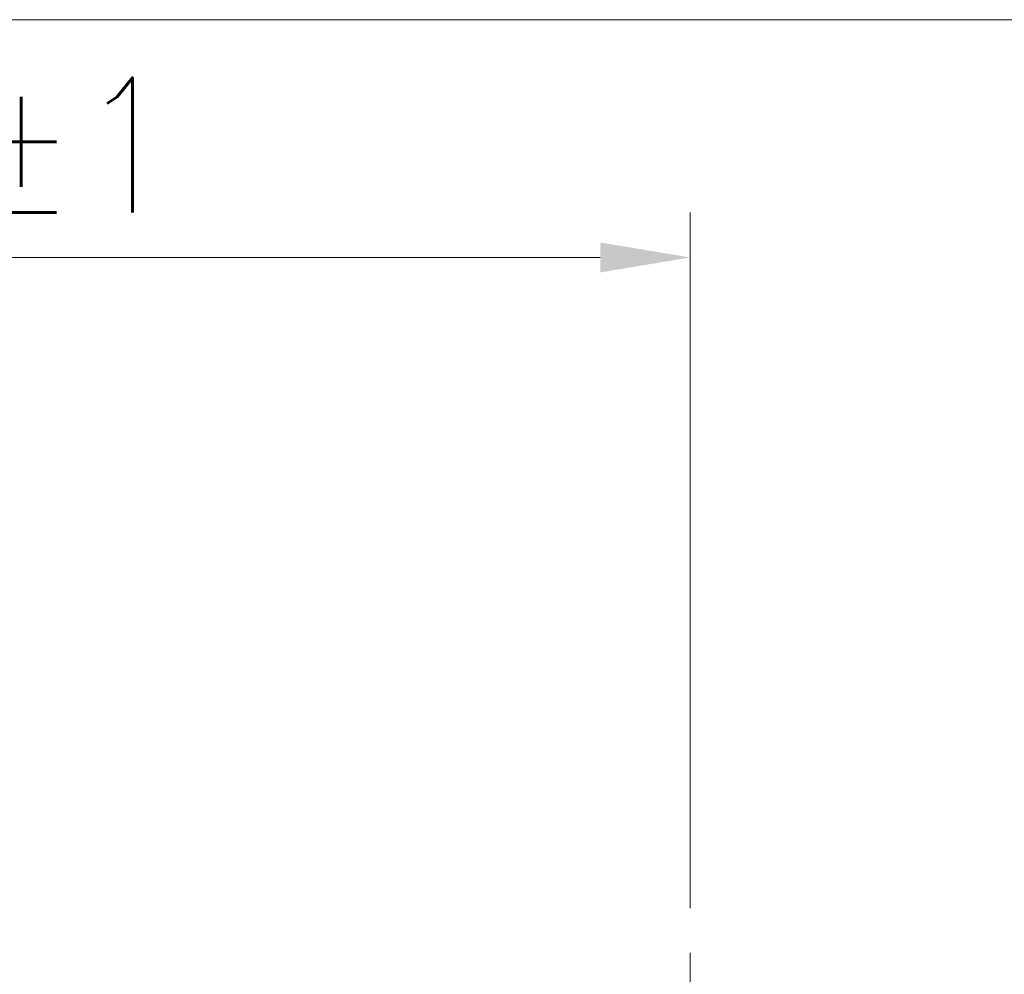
# Model space of a CAD drawing. Header units: inches. Extents: x 1 to 669, y 0 to 417.
# Tile 272 of 317: x 351 to 373, y 269 to 290. Entities that reach past the tile are written whole.
import ezdxf

# ---------------------------------------------------------------- set-up
doc = ezdxf.new("R2010")
doc.units = ezdxf.units.IN
doc.header["$LTSCALE"] = 12
doc.header["$MEASUREMENT"] = 0
doc.linetypes.add('C', pattern=[2, 1.25, -0.25, 0.25, -0.25])
doc.layers.add('C', color=4, linetype='C', lineweight=13)
doc.layers.add('D', color=2, linetype='CONTINUOUS')
doc.styles.get("Standard").update_dxf_attribs({"font": 'SIMPLEX.SHX', "width": 0.875})
doc.dimstyles.new('STANDARD$0', dxfattribs={"dimscale": 32, "dimtxt": 0.09375, "dimasz": 0.0625, "dimexe": 0.03125, "dimexo": 0.03125, "dimgap": 0.03125, "dimtad": 1, "dimtih": 1, "dimtoh": 1, "dimdec": 4, "dimzin": 12, "dimdsep": 46, "dimlunit": 5, "dimtxsty": 'Standard', "dimcen": -0.03125, "dimclrd": 256, "dimclre": 256, "dimclrt": 256, "dimadec": 0, "dimazin": 0, "dimtfac": 0.875, "dimtdec": 4, "dimtofl": 0, "dimtmove": 0, "dimatfit": 3, "dimfxl": 0, "dimtolj": 1, "dimtzin": 12, "dimlwd": 13, "dimlwe": 13, "dimarcsym": 0})

# ---------------------------------------------------------------- blocks, each defined once
blk = doc.blocks.new('*D17')
at = {"layer": 'D', "linetype": 'Continuous', "lineweight": 13}
for p, q in [((333.517, 281.995), (333.517, 285.993)), ((365.545, 270.516), (365.545, 285.993)), ((363.545, 284.993), (335.517, 284.993))]:
    blk.add_line(p, q, dxfattribs=at)
at = {"layer": 'D', "linetype": 'Continuous'}
for points in [[(335.517, 285.326), (335.517, 284.659), (333.517, 284.993)], [(363.545, 285.326), (363.545, 284.659), (365.545, 284.993)]]:
    blk.add_solid(points, dxfattribs=at)
at = {"layer": 'D', "linetype": 'Continuous', "lineweight": -3, "insert": (349.531, 287.493), "char_height": 3, "attachment_point": 5}
blk.add_mtext('\\A1;32{}{\\C2;%%p1}', dxfattribs=at)
blk = doc.blocks.new('*D70')
at = {"layer": 'D', "lineweight": 13}
for p, q in [((326.491, 290.284), (424.531, 290.284)), ((423.531, 288.284), (423.531, 251.845)), ((423.531, 170.776), (423.531, 243.72)), ((367.385, 168.776), (424.531, 168.776))]:
    blk.add_line(p, q, dxfattribs=at)
at = {"layer": 'D'}
for points in [[(423.197, 288.284), (423.864, 288.284), (423.531, 290.284)], [(423.197, 170.776), (423.864, 170.776), (423.531, 168.776)]]:
    blk.add_solid(points, dxfattribs=at)
at = {"layer": 'D', "insert": (423.531, 247.783), "char_height": 3, "attachment_point": 5}
blk.add_mtext('\\A1;121{\\H0.875x;\\S1/2;}{}{\\C2;%%p1}', dxfattribs=at)

msp = doc.modelspace()

# ---------------------------------------------------------------- linework, layer by layer
at = {"layer": 'C', "ltscale": 0.125}
msp.add_line((365.54535, 262.66561), (365.54535, 269.51609), dxfattribs=at)

# ---------------------------------------------------------------- dimensions: what is measured, and where the dimension line sits
at = {"layer": 'D'}
dim = msp.add_linear_dim(base=(423.53082, 168.77576), p1=(325.49053, 290.28358), p2=(366.38499, 168.77576), angle=90, text='<>{}{\\C2;%%p1}', dimstyle='STANDARD$0', override={"dimdec": 1, "dimtp": 1, "dimtm": 1, "dimarcsym": 1}, dxfattribs=at)
dim.commit()
dim.dimension.update_dxf_attribs({"geometry": '*D70', "text_midpoint": (423.53082, 247.78297), "dimtype": 160})
at = {"layer": 'D', "linetype": 'Continuous', "lineweight": -3}
dim = msp.add_linear_dim(base=(333.51745, 284.99261), p1=(365.54535, 269.51609), p2=(333.51745, 280.99462), angle=180, text='<>{}{\\C2;%%p1}', dimstyle='STANDARD$0', override={"dimdec": 1, "dimtp": 1, "dimtm": 1, "dimarcsym": 1}, dxfattribs=at)
dim.commit()
dim.dimension.update_dxf_attribs({"geometry": '*D17', "text_midpoint": (349.5314, 284.99261), "dimtype": 160})

doc.saveas('drawing.dxf')
